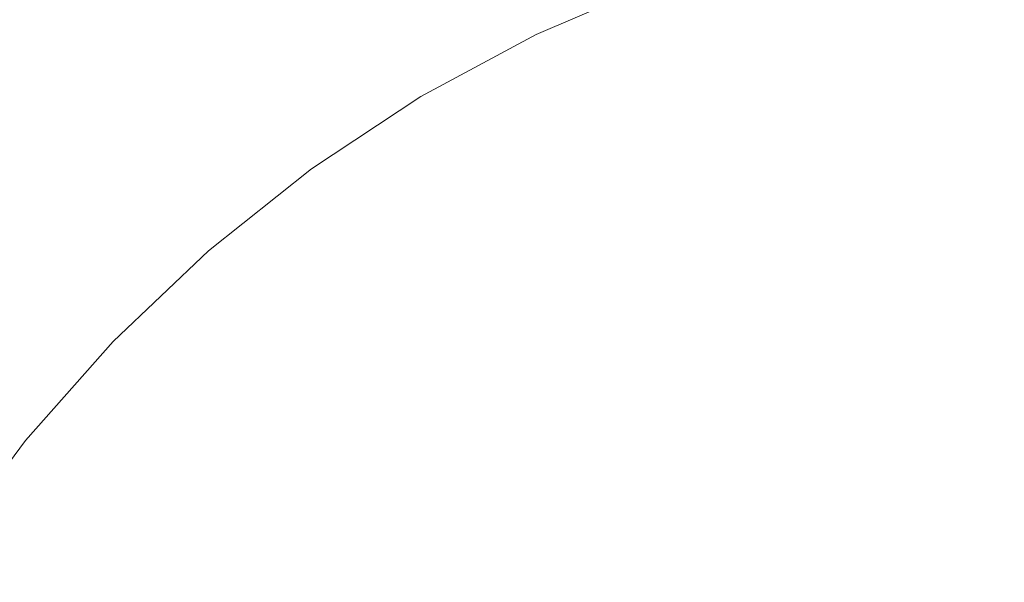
# Model space of a CAD drawing. Header units: inches. Extents: x -412 to -304, y -62 to 18.
# Tile 333 of 656: x -354.48204 to -354.46694, y -29.31736 to -29.30874. Entities that reach past the tile are written whole.
import ezdxf

# ---------------------------------------------------------------- set-up
doc = ezdxf.new("R2010")
doc.units = ezdxf.units.IN
doc.header["$LTSCALE"] = 32
doc.header["$MEASUREMENT"] = 0
for name, color, linetype, lineweight in [('Black', 7, 'Continuous', 18), ('Drawing', 7, 'Continuous', 18), ('GDSPowerModule-White', 7, 'Continuous', 13), ('None', 7, 'Continuous', 18), ('SolidLine', 7, 'Continuous', 15), ('Wood_1-H', 7, 'Continuous', 13)]:
    doc.layers.add(name, color=color, linetype=linetype, lineweight=lineweight)

# ---------------------------------------------------------------- blocks, each defined once
blk = doc.blocks.new('Group-20')
at = {"layer": 'Black'}
for points in [[(-34.547937, 16.536126, 28.979102), (34.547937, 16.536126, 28.979102), (34.547937, -16.536126, 28.979102), (-34.547937, -16.536126, 28.979102)], [(-34.547937, 16.536126, 27.700787), (34.547937, 16.536126, 27.700787), (34.547937, -16.536126, 27.700787), (-34.547937, -16.536126, 27.700787)]]:
    blk.add_3dface(points, dxfattribs=at)
at = {"layer": 'Wood_1-H'}
for points in [[(-35.964937, 17.953126, 28.998787), (35.964937, 17.953126, 28.998787), (35.964937, -17.953126, 28.998787), (-35.964937, -17.953126, 28.998787)], [(-35.964937, 17.953126, 28.979102), (35.964937, 17.953126, 28.979102), (35.964937, -17.953126, 28.979102), (-35.964937, -17.953126, 28.979102)]]:
    blk.add_3dface(points, dxfattribs=at)
blk = doc.blocks.new('MpHtAdjTrough-1095 (3D)')
at = {"layer": 'Black'}
for points in [[(-17.362205, 7.156693, -4.03907), (17.362205, 7.156693, -4.03907), (17.362205, 2.599737, -4.03907), (-17.362205, 2.599737, -4.03907)], [(17.362205, 7.156693, -3.979228), (-17.362205, 7.156693, -3.979228), (-17.362205, 2.619965, -3.979228), (17.362205, 2.619965, -3.979228)]]:
    blk.add_3dface(points, dxfattribs=at)
blk = doc.blocks.new('MP-Hardwire (3D)')
at = {"layer": 'Black'}
for points, invisible_edges in [([(5.427785, 0.767656), (5.427785, 0.82644), (-6.796133, 0.580648), (-6.796133, 0.364113)], 10), ([(5.427785, 0.767656), (-6.892436, -0.275988), (-6.884715, -0.275651)], 9), ([(-6.797479, 0.348731), (-6.892436, -0.275988), (5.427785, 0.767656)], 11), ([(-6.884715, -0.275651), (5.66357, 0.319822), (5.660001, 0.326676), (5.427785, 0.767656)], 13), ([(5.427785, 0.767656), (-6.79647, 0.356392), (-6.797479, 0.348731)], 9), ([(-6.796133, 0.364113), (-6.79647, 0.356392), (5.427785, 0.767656)], 10)]:
    blk.add_3dface(points, dxfattribs=dict(at, invisible_edges=invisible_edges))
blk.add_3dface([(-4.138306, -0.433046, -1.064714), (-4.138306, 0.433096, -1.064714), (-3.783975, 0.433096, -1.064714), (-3.783975, -0.433046, -1.064714)], dxfattribs=at)
at = {"layer": 'GDSPowerModule-White'}
for points, invisible_edges in [([(-3.813733, 0.35711, -1.285997), (-3.813733, 0.410332, -1.484622), (-3.815471, 0.411401, -1.484336), (-3.815471, 0.35818, -1.28571)], 5), ([(-3.81215, 0.409565, -1.486847), (-3.813779, 0.410773, -1.486524), (-3.813733, 0.410332, -1.484622), (-3.812098, 0.40912, -1.484947)], 11), ([(-3.812098, 0.355898, -1.286322), (-3.812098, 0.40912, -1.484947), (-3.813733, 0.410332, -1.484622), (-3.813733, 0.35711, -1.285997)], 5), ([(-3.811986, 0.408872, -1.494837), (-3.813377, 0.410104, -1.494507), (-3.812921, 0.410158, -1.492609), (-3.811484, 0.408886, -1.49295)], 15), ([(-3.811484, 0.408886, -1.49295), (-3.812921, 0.410158, -1.492609), (-3.812563, 0.410086, -1.490692), (-3.81109, 0.408782, -1.491041)], 15), ([(-3.812592, 0.40874, -1.496688), (-3.813928, 0.409923, -1.496371), (-3.813377, 0.410104, -1.494507), (-3.811986, 0.408872, -1.494837)], 15), ([(-3.81109, 0.408782, -1.491041), (-3.812563, 0.410086, -1.490692), (-3.812305, 0.409888, -1.488766), (-3.810807, 0.408561, -1.489122)], 15), ([(-3.813299, 0.408492, -1.498491), (-3.814571, 0.409618, -1.498189), (-3.813928, 0.409923, -1.496371), (-3.812592, 0.40874, -1.496688)], 15), ([(-3.810807, 0.408561, -1.489122), (-3.812305, 0.409888, -1.488766), (-3.81215, 0.409565, -1.486847), (-3.810636, 0.408225, -1.487206)], 15), ([(-3.814101, 0.408128, -1.500233), (-3.8153, 0.40919, -1.499949), (-3.814571, 0.409618, -1.498189), (-3.813299, 0.408492, -1.498491)], 15), ([(-3.810636, 0.408225, -1.487206), (-3.81215, 0.409565, -1.486847), (-3.812098, 0.40912, -1.484947), (-3.810579, 0.407775, -1.485307)], 11), ([(-3.814993, 0.407652, -1.501903), (-3.816111, 0.408641, -1.501638), (-3.8153, 0.40919, -1.499949), (-3.814101, 0.408128, -1.500233)], 15), ([(-3.810579, 0.354554, -1.286682), (-3.810579, 0.407775, -1.485307), (-3.812098, 0.40912, -1.484947), (-3.812098, 0.355898, -1.286322)], 5), ([(-3.811368, 0.40745, -1.497034), (-3.812592, 0.40874, -1.496688), (-3.811986, 0.408872, -1.494837), (-3.810711, 0.407528, -1.495197)], 15), ([(-3.810711, 0.407528, -1.495197), (-3.811986, 0.408872, -1.494837), (-3.811484, 0.408886, -1.49295), (-3.810167, 0.407498, -1.493322)], 15), ([(-3.810167, 0.407498, -1.493322), (-3.811484, 0.408886, -1.49295), (-3.81109, 0.408782, -1.491041), (-3.80974, 0.40736, -1.491422)], 15), ([(-3.80974, 0.40736, -1.491422), (-3.81109, 0.408782, -1.491041), (-3.810807, 0.408561, -1.489122), (-3.809434, 0.407114, -1.48951)], 15), ([(-3.812133, 0.407263, -1.49882), (-3.813299, 0.408492, -1.498491), (-3.812592, 0.40874, -1.496688), (-3.811368, 0.40745, -1.497034)], 15), ([(-3.813002, 0.40697, -1.500544), (-3.814101, 0.408128, -1.500233), (-3.813299, 0.408492, -1.498491), (-3.812133, 0.407263, -1.49882)], 15), ([(-3.809434, 0.407114, -1.48951), (-3.810807, 0.408561, -1.489122), (-3.810636, 0.408225, -1.487206), (-3.809249, 0.406762, -1.487598)], 15), ([(-3.809249, 0.406762, -1.487598), (-3.810636, 0.408225, -1.487206), (-3.810579, 0.407775, -1.485307), (-3.809187, 0.406308, -1.4857)], 11), ([(-3.813969, 0.406572, -1.502193), (-3.814993, 0.407652, -1.501903), (-3.814101, 0.408128, -1.500233), (-3.813002, 0.40697, -1.500544)], 15), ([(-3.809187, 0.353086, -1.287075), (-3.809187, 0.406308, -1.4857), (-3.810579, 0.407775, -1.485307), (-3.810579, 0.354554, -1.286682)], 5), ([(-3.815026, 0.406072, -1.503756), (-3.815969, 0.407066, -1.50349), (-3.814993, 0.407652, -1.501903), (-3.813969, 0.406572, -1.502193)], 15), ([(-3.811083, 0.405941, -1.499174), (-3.812133, 0.407263, -1.49882), (-3.811368, 0.40745, -1.497034), (-3.810264, 0.406061, -1.497406)], 15), ([(-3.810264, 0.406061, -1.497406), (-3.811368, 0.40745, -1.497034), (-3.810711, 0.407528, -1.495197), (-3.809562, 0.406082, -1.495585)], 15), ([(-3.809562, 0.406082, -1.495585), (-3.810711, 0.407528, -1.495197), (-3.810167, 0.407498, -1.493322), (-3.808981, 0.406004, -1.493722)], 15), ([(-3.808981, 0.406004, -1.493722), (-3.810167, 0.407498, -1.493322), (-3.80974, 0.40736, -1.491422), (-3.808524, 0.405829, -1.491832)], 15), ([(-3.808524, 0.405829, -1.491832), (-3.80974, 0.40736, -1.491422), (-3.809434, 0.407114, -1.48951), (-3.808196, 0.405556, -1.489927)], 15), ([(-3.812012, 0.405724, -1.500878), (-3.813002, 0.40697, -1.500544), (-3.812133, 0.407263, -1.49882), (-3.811083, 0.405941, -1.499174)], 15), ([(-3.813046, 0.40541, -1.502504), (-3.813969, 0.406572, -1.502193), (-3.813002, 0.40697, -1.500544), (-3.812012, 0.405724, -1.500878)], 15), ([(-3.808196, 0.405556, -1.489927), (-3.809434, 0.407114, -1.48951), (-3.809249, 0.406762, -1.487598), (-3.807998, 0.405189, -1.48802)], 15), ([(-3.807998, 0.405189, -1.48802), (-3.809249, 0.406762, -1.487598), (-3.809187, 0.406308, -1.4857), (-3.807932, 0.404728, -1.486124)], 11), ([(-3.814177, 0.405003, -1.504042), (-3.815026, 0.406072, -1.503756), (-3.813969, 0.406572, -1.502193), (-3.813046, 0.40541, -1.502504)], 15), ([(-3.807932, 0.351507, -1.287498), (-3.807932, 0.404728, -1.486124), (-3.809187, 0.406308, -1.4857), (-3.809187, 0.353086, -1.287075)], 5), ([(-3.815397, 0.404504, -1.505482), (-3.816168, 0.405474, -1.505223), (-3.815026, 0.406072, -1.503756), (-3.814177, 0.405003, -1.504042)], 15), ([(-3.810156, 0.404536, -1.499551), (-3.811083, 0.405941, -1.499174), (-3.810264, 0.406061, -1.497406), (-3.809291, 0.404584, -1.497802)], 15), ([(-3.809291, 0.404584, -1.497802), (-3.810264, 0.406061, -1.497406), (-3.809562, 0.406082, -1.495585), (-3.808548, 0.404545, -1.495996)], 15), ([(-3.808548, 0.404545, -1.495996), (-3.809562, 0.406082, -1.495585), (-3.808981, 0.406004, -1.493722), (-3.807933, 0.404417, -1.494148)], 15), ([(-3.811139, 0.404399, -1.501233), (-3.812012, 0.405724, -1.500878), (-3.811083, 0.405941, -1.499174), (-3.810156, 0.404536, -1.499551)], 15), ([(-3.807933, 0.404417, -1.494148), (-3.808981, 0.406004, -1.493722), (-3.808524, 0.405829, -1.491832), (-3.807451, 0.404201, -1.492268)], 15), ([(-3.807451, 0.404201, -1.492268), (-3.808524, 0.405829, -1.491832), (-3.808196, 0.405556, -1.489927), (-3.807104, 0.4039, -1.490371)], 15), ([(-3.812231, 0.404175, -1.502835), (-3.813046, 0.40541, -1.502504), (-3.812012, 0.405724, -1.500878), (-3.811139, 0.404399, -1.501233)], 15), ([(-3.807104, 0.4039, -1.490371), (-3.808196, 0.405556, -1.489927), (-3.807998, 0.405189, -1.48802), (-3.806895, 0.403515, -1.488468)], 15), ([(-3.813427, 0.403866, -1.504347), (-3.814177, 0.405003, -1.504042), (-3.813046, 0.40541, -1.502504), (-3.812231, 0.404175, -1.502835)], 15), ([(-3.806895, 0.403515, -1.488468), (-3.807998, 0.405189, -1.48802), (-3.807932, 0.404728, -1.486124), (-3.806825, 0.40305, -1.486573)], 11), ([(-3.814717, 0.403473, -1.505759), (-3.815397, 0.404504, -1.505482), (-3.814177, 0.405003, -1.504042), (-3.813427, 0.403866, -1.504347)], 15), ([(-3.806825, 0.349828, -1.287948), (-3.806825, 0.40305, -1.486573), (-3.807932, 0.404728, -1.486124), (-3.807932, 0.351507, -1.287498)], 5), ([(-3.809359, 0.403058, -1.499947), (-3.810156, 0.404536, -1.499551), (-3.809291, 0.404584, -1.497802), (-3.808454, 0.403032, -1.498218)], 15), ([(-3.808454, 0.403032, -1.498218), (-3.809291, 0.404584, -1.497802), (-3.808548, 0.404545, -1.495996), (-3.807677, 0.402928, -1.49643)], 15), ([(-3.811531, 0.402876, -1.503183), (-3.812231, 0.404175, -1.502835), (-3.811139, 0.404399, -1.501233), (-3.810388, 0.403006, -1.501606)], 15), ([(-3.810388, 0.403006, -1.501606), (-3.811139, 0.404399, -1.501233), (-3.810156, 0.404536, -1.499551), (-3.809359, 0.403058, -1.499947)], 15), ([(-3.807677, 0.402928, -1.49643), (-3.808548, 0.404545, -1.495996), (-3.807933, 0.404417, -1.494148), (-3.807033, 0.402747, -1.494595)], 15), ([(-3.807033, 0.402747, -1.494595), (-3.807933, 0.404417, -1.494148), (-3.807451, 0.404201, -1.492268), (-3.806529, 0.40249, -1.492727)], 15), ([(-3.812782, 0.40267, -1.504668), (-3.813427, 0.403866, -1.504347), (-3.812231, 0.404175, -1.502835), (-3.811531, 0.402876, -1.503183)], 15), ([(-3.806529, 0.40249, -1.492727), (-3.807451, 0.404201, -1.492268), (-3.807104, 0.4039, -1.490371), (-3.806165, 0.402159, -1.490837)], 15), ([(-3.814133, 0.402388, -1.506049), (-3.814717, 0.403473, -1.505759), (-3.813427, 0.403866, -1.504347), (-3.812782, 0.40267, -1.504668)], 15), ([(-3.806165, 0.402159, -1.490837), (-3.807104, 0.4039, -1.490371), (-3.806895, 0.403515, -1.488468), (-3.805947, 0.401756, -1.48894)], 15), ([(-3.805947, 0.401756, -1.48894), (-3.806895, 0.403515, -1.488468), (-3.806825, 0.40305, -1.486573), (-3.805873, 0.401284, -1.487047)], 11), ([(-3.815573, 0.402033, -1.507319), (-3.816093, 0.402999, -1.50706), (-3.814717, 0.403473, -1.505759), (-3.814133, 0.402388, -1.506049)], 15), ([(-3.809765, 0.401555, -1.501995), (-3.810388, 0.403006, -1.501606), (-3.809359, 0.403058, -1.499947), (-3.808699, 0.401518, -1.50036)], 15), ([(-3.808699, 0.401518, -1.50036), (-3.809359, 0.403058, -1.499947), (-3.808454, 0.403032, -1.498218), (-3.80776, 0.401414, -1.498651)], 15), ([(-3.805873, 0.348062, -1.288421), (-3.805873, 0.401284, -1.487047), (-3.806825, 0.40305, -1.486573), (-3.806825, 0.349828, -1.287948)], 5), ([(-3.810951, 0.401523, -1.503546), (-3.811531, 0.402876, -1.503183), (-3.810388, 0.403006, -1.501606), (-3.809765, 0.401555, -1.501995)], 15), ([(-3.80776, 0.401414, -1.498651), (-3.808454, 0.403032, -1.498218), (-3.807677, 0.402928, -1.49643), (-3.806954, 0.401243, -1.496881)], 15), ([(-3.806954, 0.401243, -1.496881), (-3.807677, 0.402928, -1.49643), (-3.807033, 0.402747, -1.494595), (-3.806288, 0.401007, -1.495061)], 15), ([(-3.812248, 0.401425, -1.505001), (-3.812782, 0.40267, -1.504668), (-3.811531, 0.402876, -1.503183), (-3.810951, 0.401523, -1.503546)], 15), ([(-3.806288, 0.401007, -1.495061), (-3.807033, 0.402747, -1.494595), (-3.806529, 0.40249, -1.492727), (-3.805764, 0.400707, -1.493205)], 15), ([(-3.813648, 0.401259, -1.506352), (-3.814133, 0.402388, -1.506049), (-3.812782, 0.40267, -1.504668), (-3.812248, 0.401425, -1.505001)], 15), ([(-3.805764, 0.400707, -1.493205), (-3.806529, 0.40249, -1.492727), (-3.806165, 0.402159, -1.490837), (-3.805388, 0.400345, -1.491323)], 15), ([(-3.815141, 0.401028, -1.507588), (-3.815573, 0.402033, -1.507319), (-3.814133, 0.402388, -1.506049), (-3.813648, 0.401259, -1.506352)], 15), ([(-3.805388, 0.400345, -1.491323), (-3.806165, 0.402159, -1.490837), (-3.805947, 0.401756, -1.48894), (-3.805161, 0.399923, -1.489431)], 15), ([(-3.805161, 0.399923, -1.489431), (-3.805947, 0.401756, -1.48894), (-3.805873, 0.401284, -1.487047), (-3.805085, 0.399445, -1.487539)], 11), ([(-3.810495, 0.400127, -1.50392), (-3.810951, 0.401523, -1.503546), (-3.809765, 0.401555, -1.501995), (-3.809276, 0.400056, -1.502396)], 15), ([(-3.809276, 0.400056, -1.502396), (-3.809765, 0.401555, -1.501995), (-3.808699, 0.401518, -1.50036), (-3.808181, 0.399929, -1.500785)], 15), ([(-3.813268, 0.400093, -1.506664), (-3.813648, 0.401259, -1.506352), (-3.812248, 0.401425, -1.505001), (-3.811829, 0.400139, -1.505346)], 15), ([(-3.811829, 0.400139, -1.505346), (-3.812248, 0.401425, -1.505001), (-3.810951, 0.401523, -1.503546), (-3.810495, 0.400127, -1.50392)], 15), ([(-3.808181, 0.399929, -1.500785), (-3.808699, 0.401518, -1.50036), (-3.80776, 0.401414, -1.498651), (-3.807215, 0.399745, -1.499098)], 15), ([(-3.807215, 0.399745, -1.499098), (-3.80776, 0.401414, -1.498651), (-3.806954, 0.401243, -1.496881), (-3.806387, 0.399505, -1.497347)], 15), ([(-3.814802, 0.399989, -1.507867), (-3.815141, 0.401028, -1.507588), (-3.813648, 0.401259, -1.506352), (-3.813268, 0.400093, -1.506664)], 15), ([(-3.806387, 0.399505, -1.497347), (-3.806954, 0.401243, -1.496881), (-3.806288, 0.401007, -1.495061), (-3.805701, 0.399212, -1.495542)], 15), ([(-3.805085, 0.346223, -1.288914), (-3.805085, 0.399445, -1.487539), (-3.805873, 0.401284, -1.487047), (-3.805873, 0.348062, -1.288421)], 5), ([(-3.805701, 0.399212, -1.495542), (-3.806288, 0.401007, -1.495061), (-3.805764, 0.400707, -1.493205), (-3.805163, 0.398867, -1.493698)], 15), ([(-3.805163, 0.398867, -1.493698), (-3.805764, 0.400707, -1.493205), (-3.805388, 0.400345, -1.491323), (-3.804776, 0.398472, -1.491825)], 15), ([(-3.814559, 0.398926, -1.508151), (-3.814802, 0.399989, -1.507867), (-3.813268, 0.400093, -1.506664), (-3.812994, 0.398899, -1.506984)], 15), ([(-3.812994, 0.398899, -1.506984), (-3.813268, 0.400093, -1.506664), (-3.811829, 0.400139, -1.505346), (-3.811527, 0.398823, -1.505698)], 15), ([(-3.811527, 0.398823, -1.505698), (-3.811829, 0.400139, -1.505346), (-3.810495, 0.400127, -1.50392), (-3.810167, 0.398697, -1.504303)], 15), ([(-3.810167, 0.398697, -1.504303), (-3.810495, 0.400127, -1.50392), (-3.809276, 0.400056, -1.502396), (-3.808924, 0.398523, -1.502807)], 15), ([(-3.808924, 0.398523, -1.502807), (-3.809276, 0.400056, -1.502396), (-3.808181, 0.399929, -1.500785), (-3.807807, 0.398302, -1.501221)], 15), ([(-3.807807, 0.398302, -1.501221), (-3.808181, 0.399929, -1.500785), (-3.807215, 0.399745, -1.499098), (-3.806823, 0.398035, -1.499556)], 15), ([(-3.806823, 0.398035, -1.499556), (-3.807215, 0.399745, -1.499098), (-3.806387, 0.399505, -1.497347), (-3.805978, 0.397725, -1.497824)], 15), ([(-3.805978, 0.397725, -1.497824), (-3.806387, 0.399505, -1.497347), (-3.805701, 0.399212, -1.495542), (-3.80528, 0.397374, -1.496035)], 15), ([(-3.80528, 0.397374, -1.496035), (-3.805701, 0.399212, -1.495542), (-3.805163, 0.398867, -1.493698), (-3.804731, 0.396983, -1.494203)], 15), ([(-3.814411, 0.397847, -1.508441), (-3.814559, 0.398926, -1.508151), (-3.812994, 0.398899, -1.506984), (-3.812829, 0.397687, -1.507309)], 15), ([(-3.812829, 0.397687, -1.507309), (-3.812994, 0.398899, -1.506984), (-3.811527, 0.398823, -1.505698), (-3.811344, 0.397486, -1.506057)], 15), ([(-3.811344, 0.397486, -1.506057), (-3.811527, 0.398823, -1.505698), (-3.810167, 0.398697, -1.504303), (-3.809969, 0.397245, -1.504692)], 15), ([(-3.809969, 0.397245, -1.504692), (-3.810167, 0.398697, -1.504303), (-3.808924, 0.398523, -1.502807), (-3.808712, 0.396965, -1.503224)], 15), ([(-3.808712, 0.396965, -1.503224), (-3.808924, 0.398523, -1.502807), (-3.807807, 0.398302, -1.501221), (-3.807582, 0.39665, -1.501664)], 15), ([(-3.807582, 0.39665, -1.501664), (-3.807807, 0.398302, -1.501221), (-3.806823, 0.398035, -1.499556), (-3.806586, 0.3963, -1.500022)], 15), ([(-3.806586, 0.3963, -1.500022), (-3.806823, 0.398035, -1.499556), (-3.805978, 0.397725, -1.497824), (-3.805732, 0.395918, -1.498308)], 15), ([(-3.814362, 0.396759, -1.508732), (-3.814411, 0.397847, -1.508441), (-3.812829, 0.397687, -1.507309), (-3.812773, 0.396466, -1.507636)], 15), ([(-3.812773, 0.396466, -1.507636), (-3.812829, 0.397687, -1.507309), (-3.811344, 0.397486, -1.506057), (-3.811283, 0.396139, -1.506418)], 15), ([(-3.805732, 0.395918, -1.498308), (-3.805978, 0.397725, -1.497824), (-3.80528, 0.397374, -1.496035), (-3.805025, 0.395507, -1.496535)], 15), ([(-3.811283, 0.396139, -1.506418), (-3.811344, 0.397486, -1.506057), (-3.809969, 0.397245, -1.504692), (-3.809903, 0.395782, -1.505084)], 15), ([(-3.809903, 0.395782, -1.505084), (-3.809969, 0.397245, -1.504692), (-3.808712, 0.396965, -1.503224), (-3.808641, 0.395396, -1.503645)], 15), ([(-3.808641, 0.395396, -1.503645), (-3.808712, 0.396965, -1.503224), (-3.807582, 0.39665, -1.501664), (-3.807507, 0.394985, -1.50211)], 15), ([(-3.814411, 0.395672, -1.509024), (-3.814362, 0.396759, -1.508732), (-3.812773, 0.396466, -1.507636), (-3.812829, 0.395244, -1.507964)], 15), ([(-3.807507, 0.394985, -1.50211), (-3.807582, 0.39665, -1.501664), (-3.806586, 0.3963, -1.500022), (-3.806507, 0.394551, -1.50049)], 15), ([(-3.812829, 0.395244, -1.507964), (-3.812773, 0.396466, -1.507636), (-3.811283, 0.396139, -1.506418), (-3.811344, 0.394792, -1.506778)], 15), ([(-3.806507, 0.394551, -1.50049), (-3.806586, 0.3963, -1.500022), (-3.805732, 0.395918, -1.498308), (-3.80565, 0.394097, -1.498796)], 15), ([(-3.811344, 0.394792, -1.506778), (-3.811283, 0.396139, -1.506418), (-3.809903, 0.395782, -1.505084), (-3.809969, 0.394319, -1.505476)], 15), ([(-3.80565, 0.394097, -1.498796), (-3.805732, 0.395918, -1.498308), (-3.805025, 0.395507, -1.496535), (-3.80494, 0.393626, -1.497039)], 15), ([(-3.814559, 0.394592, -1.509313), (-3.814411, 0.395672, -1.509024), (-3.812829, 0.395244, -1.507964), (-3.812994, 0.394032, -1.508288)], 15), ([(-3.809969, 0.394319, -1.505476), (-3.809903, 0.395782, -1.505084), (-3.808641, 0.395396, -1.503645), (-3.808712, 0.393827, -1.504065)], 15), ([(-3.808712, 0.393827, -1.504065), (-3.808641, 0.395396, -1.503645), (-3.807507, 0.394985, -1.50211), (-3.807582, 0.39332, -1.502556)], 15), ([(-3.812994, 0.394032, -1.508288), (-3.812829, 0.395244, -1.507964), (-3.811344, 0.394792, -1.506778), (-3.811527, 0.393456, -1.507137)], 15), ([(-3.807582, 0.39332, -1.502556), (-3.807507, 0.394985, -1.50211), (-3.806507, 0.394551, -1.50049), (-3.806586, 0.392802, -1.500959)], 15), ([(-3.811527, 0.393456, -1.507137), (-3.811344, 0.394792, -1.506778), (-3.809969, 0.394319, -1.505476), (-3.810167, 0.392867, -1.505865)], 15), ([(-3.814802, 0.393529, -1.509598), (-3.814559, 0.394592, -1.509313), (-3.812994, 0.394032, -1.508288), (-3.813268, 0.392838, -1.508608)], 15), ([(-3.806586, 0.392802, -1.500959), (-3.806507, 0.394551, -1.50049), (-3.80565, 0.394097, -1.498796), (-3.805732, 0.392276, -1.499284)], 15), ([(-3.810167, 0.392867, -1.505865), (-3.809969, 0.394319, -1.505476), (-3.808712, 0.393827, -1.504065), (-3.808924, 0.392269, -1.504483)], 15)]:
    blk.add_3dface(points, dxfattribs=dict(at, invisible_edges=invisible_edges))
blk = doc.blocks.new('Group-23')
at = {"layer": 'None'}
blk.add_blockref('Group-20', (0, 0), dxfattribs=at)
at = {"layer": 'SolidLine', "color": 7}
blk.add_blockref('MpHtAdjTrough-1095 (3D)', (0, 0, 27.700787), dxfattribs=at)
at = {"layer": 'SolidLine', "color": 7, "rotation": 180}
blk.add_blockref('MP-Hardwire (3D)', (0, 4, 27.700787), dxfattribs=at)
blk = doc.blocks.new('MP Ht Adju Rect Table (3D)')
at = {"layer": 'None'}
blk.add_blockref('Group-23', (0, 0), dxfattribs=at)
at = {"layer": 'Drawing', "color": 0, "flags": 1}
for tag in ['Catalog', 'FinishGroup', 'Option1', 'Option2', 'Option3', 'Option4', 'Option5', 'Option6', 'Option7', 'Option8', 'Option9', 'Option10', 'Option11', 'Option12', 'Discount', 'Custom', 'Item2', 'Item3', 'Item6', 'Item9', 'Item10', 'Item12', 'Item13', 'Item16', 'Item19', 'Item20', 'Item21', 'Item22', 'Item23', 'Item24', 'Item25', 'Item8', 'Item18', 'Tag', 'Item1', 'Item4', 'Item5', 'Item7', 'Item11', 'Item14', 'Item15', 'Item17']:
    blk.add_attdef(tag, (-16.606637, -46.530556), '', height=0.007087, dxfattribs=at)

msp = doc.modelspace()

# ---------------------------------------------------------------- block references
at = {"layer": 'Drawing', "rotation": 270}
msp.add_blockref('MP Ht Adju Rect Table (3D)', (-358.072835, -25.503092), dxfattribs=at)

doc.saveas('drawing.dxf')
